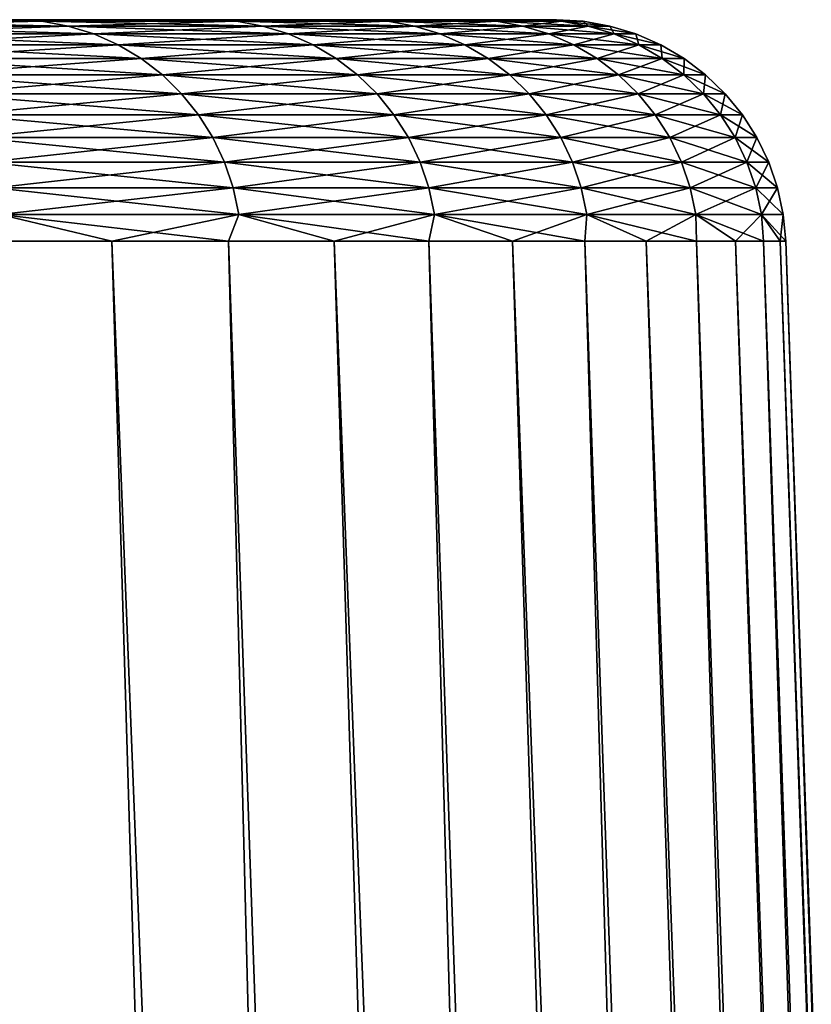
# Model space of a CAD drawing. Header units: millimetres. Extents: x -46 to 46, y -9 to 3208.
# Tile 363 of 401: x 42.79 to 43.82, y 44.71 to 46. Entities that reach past the tile are written whole.
import ezdxf

# ---------------------------------------------------------------- set-up
doc = ezdxf.new("R2010")
doc.units = ezdxf.units.MM
doc.header["$LTSCALE"] = 65.185185
for name, color, linetype in [('29', 7, 'CONTINUOUS'), ('30', 7, 'CONTINUOUS'), ('31', 7, 'CONTINUOUS'), ('34', 7, 'CONTINUOUS'), ('35', 7, 'CONTINUOUS')]:
    doc.layers.add(name, color=color, linetype=linetype)

msp = doc.modelspace()

# ---------------------------------------------------------------- linework, layer by layer
at = {"layer": '29', "color": 7, "linetype": 'CONTINUOUS'}
for points in [[(42.7647, 46, 7.8987), (43.0247, 46, 6.3315), (40.9652, 46, 7.6573), (42.7647, 46, 7.8987)], [(40.9652, 46, 7.6573), (43.0247, 46, 6.3315), (41.2202, 46, 6.1384), (40.9652, 46, 7.6573)], [(43.0247, 46, -6.3315), (42.7647, 46, -7.8987), (40.9652, 46, -7.6573), (43.0247, 46, -6.3315)], [(41.2202, 46, -6.1384), (43.0247, 46, -6.3315), (40.9652, 46, -7.6573), (41.2202, 46, -6.1384)], [(43.0247, 46, 6.3315), (43.2272, 46, 4.7559), (41.2202, 46, 6.1384), (43.0247, 46, 6.3315)], [(41.2202, 46, 6.1384), (43.2272, 46, 4.7559), (41.4189, 46, 4.611), (41.2202, 46, 6.1384)], [(43.2272, 46, -4.7559), (43.0247, 46, -6.3315), (41.2202, 46, -6.1384), (43.2272, 46, -4.7559)], [(41.4189, 46, -4.611), (43.2272, 46, -4.7559), (41.2202, 46, -6.1384), (41.4189, 46, -4.611)], [(43.2272, 46, 4.7559), (43.3721, 46, 3.174), (41.4189, 46, 4.611), (43.2272, 46, 4.7559)], [(41.4189, 46, 4.611), (43.3721, 46, 3.174), (41.561, 46, 3.0774), (41.4189, 46, 4.611)], [(43.3721, 46, -3.174), (43.2272, 46, -4.7559), (41.4189, 46, -4.611), (43.3721, 46, -3.174)], [(41.561, 46, -3.0774), (43.3721, 46, -3.174), (41.4189, 46, -4.611), (41.561, 46, -3.0774)], [(43.3721, 46, 3.174), (43.4591, 46, 1.5878), (41.561, 46, 3.0774), (43.3721, 46, 3.174)], [(41.561, 46, 3.0774), (43.4591, 46, 1.5878), (41.6463, 46, 1.5395), (41.561, 46, 3.0774)], [(43.4591, 46, -1.5878), (43.3721, 46, -3.174), (41.561, 46, -3.0774), (43.4591, 46, -1.5878)], [(41.6463, 46, -1.5395), (43.4591, 46, -1.5878), (41.561, 46, -3.0774), (41.6463, 46, -1.5395)], [(43.4591, 46, 1.5878), (43.4881, 46), (41.6463, 46, 1.5395), (43.4591, 46, 1.5878)], [(41.6463, 46, 1.5395), (43.4881, 46), (41.6748, 46), (41.6463, 46, 1.5395)], [(41.6748, 46), (43.4591, 46, -1.5878), (41.6463, 46, -1.5395), (41.6748, 46)], [(43.4881, 46), (43.4591, 46, -1.5878), (41.6748, 46), (43.4881, 46)]]:
    msp.add_3dface(points, dxfattribs=at)
at = {"layer": '30', "color": 7, "linetype": 'CONTINUOUS'}
for points in [[(41.9313, 45.7105, -12.6152), (42.1547, 45.7105, -11.8473), (43.1249, 11.3105, -12.8165), (41.9313, 45.7105, -12.6152)], [(42.6341, 11.3105, -14.3651), (41.9313, 45.7105, -12.6152), (43.1249, 11.3105, -12.8165), (42.6341, 11.3105, -14.3651)], [(42.1547, 45.7105, -11.8473), (42.3641, 45.7105, -11.0754), (43.1249, 11.3105, -12.8165), (42.1547, 45.7105, -11.8473)], [(42.3641, 45.7105, -11.0754), (42.5593, 45.7105, -10.2998), (43.5595, 11.3105, -11.2513), (42.3641, 45.7105, -11.0754)], [(43.1249, 11.3105, -12.8165), (42.3641, 45.7105, -11.0754), (43.5595, 11.3105, -11.2513), (43.1249, 11.3105, -12.8165)], [(42.5593, 45.7105, -10.2998), (42.7403, 45.7105, -9.5208), (43.5595, 11.3105, -11.2513), (42.5593, 45.7105, -10.2998)], [(42.7403, 45.7105, -9.5208), (42.9071, 45.7105, -8.7386), (43.9373, 11.3105, -9.6713), (42.7403, 45.7105, -9.5208)], [(43.5595, 11.3105, -11.2513), (42.7403, 45.7105, -9.5208), (43.9373, 11.3105, -9.6713), (43.5595, 11.3105, -11.2513)], [(42.9071, 45.7105, -8.7386), (43.0595, 45.7105, -7.9535), (43.9373, 11.3105, -9.6713), (42.9071, 45.7105, -8.7386)], [(43.0595, 45.7105, -7.9535), (43.1976, 45.7105, -7.1657), (44.2579, 11.3105, -8.0788), (43.0595, 45.7105, -7.9535)], [(43.9373, 11.3105, -9.6713), (43.0595, 45.7105, -7.9535), (44.2579, 11.3105, -8.0788), (43.9373, 11.3105, -9.6713)], [(43.1976, 45.7105, -7.1657), (43.3213, 45.7105, -6.3756), (44.2579, 11.3105, -8.0788), (43.1976, 45.7105, -7.1657)], [(43.3213, 45.7105, -6.3756), (43.4305, 45.7105, -5.5833), (44.5207, 11.3105, -6.4757), (43.3213, 45.7105, -6.3756)], [(44.2579, 11.3105, -8.0788), (43.3213, 45.7105, -6.3756), (44.5207, 11.3105, -6.4757), (44.2579, 11.3105, -8.0788)], [(43.4305, 45.7105, -5.5833), (43.5252, 45.7105, -4.7891), (44.5207, 11.3105, -6.4757), (43.4305, 45.7105, -5.5833)], [(43.5252, 45.7105, -4.7891), (43.6054, 45.7105, -3.9934), (44.7254, 11.3105, -4.8642), (43.5252, 45.7105, -4.7891)], [(44.5207, 11.3105, -6.4757), (43.5252, 45.7105, -4.7891), (44.7254, 11.3105, -4.8642), (44.5207, 11.3105, -6.4757)], [(43.6054, 45.7105, -3.9934), (43.6711, 45.7105, -3.1963), (44.7254, 11.3105, -4.8642), (43.6054, 45.7105, -3.9934)], [(43.6711, 45.7105, -3.1963), (43.7222, 45.7105, -2.3982), (44.8719, 11.3105, -3.2463), (43.6711, 45.7105, -3.1963)], [(44.7254, 11.3105, -4.8642), (43.6711, 45.7105, -3.1963), (44.8719, 11.3105, -3.2463), (44.7254, 11.3105, -4.8642)], [(43.7222, 45.7105, -2.3982), (43.7587, 45.7105, -1.5992), (44.8719, 11.3105, -3.2463), (43.7222, 45.7105, -2.3982)], [(43.7587, 45.7105, -1.5992), (43.7806, 45.7105, -0.7997), (44.9598, 11.3105, -1.6242), (43.7587, 45.7105, -1.5992)], [(44.8719, 11.3105, -3.2463), (43.7587, 45.7105, -1.5992), (44.9598, 11.3105, -1.6242), (44.8719, 11.3105, -3.2463)], [(43.7806, 45.7105, -0.7997), (43.7879, 45.7105), (44.9598, 11.3105, -1.6242), (43.7806, 45.7105, -0.7997)], [(44.9598, 11.3105, -1.6242), (43.7879, 45.7105), (44.9892, 11.3105), (44.9598, 11.3105, -1.6242)]]:
    msp.add_3dface(points, dxfattribs=at)
at = {"layer": '31', "color": 7, "linetype": 'CONTINUOUS'}
for points in [[(41.9313, 45.7105, 12.6152), (41.6939, 45.7105, 13.379), (43.1249, 11.3105, 12.8165), (41.9313, 45.7105, 12.6152)], [(43.1249, 11.3105, 12.8165), (41.6939, 45.7105, 13.379), (42.6341, 11.3105, 14.3651), (43.1249, 11.3105, 12.8165)], [(42.1547, 45.7105, 11.8473), (41.9313, 45.7105, 12.6152), (43.1249, 11.3105, 12.8165), (42.1547, 45.7105, 11.8473)], [(42.3641, 45.7105, 11.0754), (42.1547, 45.7105, 11.8473), (43.5595, 11.3105, 11.2513), (42.3641, 45.7105, 11.0754)], [(43.5595, 11.3105, 11.2513), (42.1547, 45.7105, 11.8473), (43.1249, 11.3105, 12.8165), (43.5595, 11.3105, 11.2513)], [(42.5593, 45.7105, 10.2998), (42.3641, 45.7105, 11.0754), (43.5595, 11.3105, 11.2513), (42.5593, 45.7105, 10.2998)], [(42.7403, 45.7105, 9.5208), (42.5593, 45.7105, 10.2998), (43.9373, 11.3105, 9.6713), (42.7403, 45.7105, 9.5208)], [(43.9373, 11.3105, 9.6713), (42.5593, 45.7105, 10.2998), (43.5595, 11.3105, 11.2513), (43.9373, 11.3105, 9.6713)], [(42.9071, 45.7105, 8.7386), (42.7403, 45.7105, 9.5208), (43.9373, 11.3105, 9.6713), (42.9071, 45.7105, 8.7386)], [(43.0595, 45.7105, 7.9535), (42.9071, 45.7105, 8.7386), (44.2579, 11.3105, 8.0788), (43.0595, 45.7105, 7.9535)], [(44.2579, 11.3105, 8.0788), (42.9071, 45.7105, 8.7386), (43.9373, 11.3105, 9.6713), (44.2579, 11.3105, 8.0788)], [(43.1976, 45.7105, 7.1657), (43.0595, 45.7105, 7.9535), (44.2579, 11.3105, 8.0788), (43.1976, 45.7105, 7.1657)], [(43.3213, 45.7105, 6.3756), (43.1976, 45.7105, 7.1657), (44.5207, 11.3105, 6.4757), (43.3213, 45.7105, 6.3756)], [(44.5207, 11.3105, 6.4757), (43.1976, 45.7105, 7.1657), (44.2579, 11.3105, 8.0788), (44.5207, 11.3105, 6.4757)], [(43.4305, 45.7105, 5.5833), (43.3213, 45.7105, 6.3756), (44.5207, 11.3105, 6.4757), (43.4305, 45.7105, 5.5833)], [(43.5252, 45.7105, 4.7891), (43.4305, 45.7105, 5.5833), (44.7254, 11.3105, 4.8642), (43.5252, 45.7105, 4.7891)], [(44.7254, 11.3105, 4.8642), (43.4305, 45.7105, 5.5833), (44.5207, 11.3105, 6.4757), (44.7254, 11.3105, 4.8642)], [(43.6054, 45.7105, 3.9934), (43.5252, 45.7105, 4.7891), (44.7254, 11.3105, 4.8642), (43.6054, 45.7105, 3.9934)], [(43.6711, 45.7105, 3.1963), (43.6054, 45.7105, 3.9934), (44.8719, 11.3105, 3.2463), (43.6711, 45.7105, 3.1963)], [(44.8719, 11.3105, 3.2463), (43.6054, 45.7105, 3.9934), (44.7254, 11.3105, 4.8642), (44.8719, 11.3105, 3.2463)], [(43.7222, 45.7105, 2.3982), (43.6711, 45.7105, 3.1963), (44.8719, 11.3105, 3.2463), (43.7222, 45.7105, 2.3982)], [(43.7587, 45.7105, 1.5992), (43.7222, 45.7105, 2.3982), (44.9598, 11.3105, 1.6242), (43.7587, 45.7105, 1.5992)], [(44.9598, 11.3105, 1.6242), (43.7222, 45.7105, 2.3982), (44.8719, 11.3105, 3.2463), (44.9598, 11.3105, 1.6242)], [(43.7806, 45.7105, 0.7997), (43.7587, 45.7105, 1.5992), (44.9598, 11.3105, 1.6242), (43.7806, 45.7105, 0.7997)], [(44.9892, 11.3105), (43.7879, 45.7105), (43.7806, 45.7105, 0.7997), (44.9892, 11.3105)], [(44.9892, 11.3105), (43.7806, 45.7105, 0.7997), (44.9598, 11.3105, 1.6242), (44.9892, 11.3105)]]:
    msp.add_3dface(points, dxfattribs=at)
at = {"layer": '34', "color": 7, "linetype": 'CONTINUOUS'}
for points in [[(42.8156, 45.998, 7.8155), (42.7647, 46, 7.8987), (42.5055, 45.998, 9.3562), (42.8156, 45.998, 7.8155)], [(42.8156, 45.998, 7.8155), (42.5055, 45.998, 9.3562), (42.8499, 45.9917, 7.8218), (42.8156, 45.998, 7.8155)], [(42.8499, 45.9917, 7.8218), (42.5055, 45.998, 9.3562), (42.5396, 45.9917, 9.3637), (42.8499, 45.9917, 7.8218)], [(43.0247, 46, 6.3315), (42.7647, 46, 7.8987), (42.8156, 45.998, 7.8155), (43.0247, 46, 6.3315)], [(43.0698, 45.998, 6.2647), (43.0247, 46, 6.3315), (42.8156, 45.998, 7.8155), (43.0698, 45.998, 6.2647)], [(43.0698, 45.998, 6.2647), (42.8156, 45.998, 7.8155), (43.1044, 45.9917, 6.2697), (43.0698, 45.998, 6.2647)], [(43.1044, 45.9917, 6.2697), (42.8156, 45.998, 7.8155), (42.8499, 45.9917, 7.8218), (43.1044, 45.9917, 6.2697)], [(43.2272, 46, 4.7559), (43.0247, 46, 6.3315), (43.0698, 45.998, 6.2647), (43.2272, 46, 4.7559)], [(43.2679, 45.998, 4.7057), (43.2272, 46, 4.7559), (43.0698, 45.998, 6.2647), (43.2679, 45.998, 4.7057)], [(43.2679, 45.998, 4.7057), (43.0698, 45.998, 6.2647), (43.3026, 45.9917, 4.7094), (43.2679, 45.998, 4.7057)], [(43.3026, 45.9917, 4.7094), (43.0698, 45.998, 6.2647), (43.1044, 45.9917, 6.2697), (43.3026, 45.9917, 4.7094)], [(43.3721, 46, 3.174), (43.2272, 46, 4.7559), (43.2679, 45.998, 4.7057), (43.3721, 46, 3.174)], [(43.4096, 45.998, 3.1405), (43.3721, 46, 3.174), (43.2679, 45.998, 4.7057), (43.4096, 45.998, 3.1405)], [(43.4096, 45.998, 3.1405), (43.2679, 45.998, 4.7057), (43.4444, 45.9917, 3.143), (43.4096, 45.998, 3.1405)], [(43.4444, 45.9917, 3.143), (43.2679, 45.998, 4.7057), (43.3026, 45.9917, 4.7094), (43.4444, 45.9917, 3.143)], [(43.4591, 46, 1.5878), (43.3721, 46, 3.174), (43.4096, 45.998, 3.1405), (43.4591, 46, 1.5878)], [(43.4947, 45.998, 1.5713), (43.4591, 46, 1.5878), (43.4096, 45.998, 3.1405), (43.4947, 45.998, 1.5713)], [(43.4947, 45.998, 1.5713), (43.4096, 45.998, 3.1405), (43.5296, 45.9917, 1.5725), (43.4947, 45.998, 1.5713)], [(43.5296, 45.9917, 1.5725), (43.4096, 45.998, 3.1405), (43.4444, 45.9917, 3.143), (43.5296, 45.9917, 1.5725)], [(43.4881, 46), (43.4591, 46, 1.5878), (43.523, 45.998), (43.4881, 46)], [(43.523, 45.998), (43.4591, 46, 1.5878), (43.4947, 45.998, 1.5713), (43.523, 45.998)], [(43.523, 45.998), (43.4947, 45.998, 1.5713), (43.558, 45.9917), (43.523, 45.998)], [(43.558, 45.9917), (43.4947, 45.998, 1.5713), (43.5296, 45.9917, 1.5725), (43.558, 45.9917)], [(42.8499, 45.9917, 7.8218), (42.5396, 45.9917, 9.3637), (42.8833, 45.9815, 7.8279), (42.8499, 45.9917, 7.8218)], [(42.8833, 45.9815, 7.8279), (42.5396, 45.9917, 9.3637), (42.5727, 45.9815, 9.371), (42.8833, 45.9815, 7.8279)], [(42.8833, 45.9815, 7.8279), (42.5727, 45.9815, 9.371), (42.9152, 45.9672, 7.8337), (42.8833, 45.9815, 7.8279)], [(42.9152, 45.9672, 7.8337), (42.5727, 45.9815, 9.371), (42.6045, 45.9672, 9.3779), (42.9152, 45.9672, 7.8337)], [(43.1044, 45.9917, 6.2697), (42.8499, 45.9917, 7.8218), (43.1379, 45.9815, 6.2746), (43.1044, 45.9917, 6.2697)], [(43.1379, 45.9815, 6.2746), (42.8499, 45.9917, 7.8218), (42.8833, 45.9815, 7.8279), (43.1379, 45.9815, 6.2746)], [(43.1379, 45.9815, 6.2746), (42.8833, 45.9815, 7.8279), (43.1701, 45.9672, 6.2793), (43.1379, 45.9815, 6.2746)], [(43.1701, 45.9672, 6.2793), (42.8833, 45.9815, 7.8279), (42.9152, 45.9672, 7.8337), (43.1701, 45.9672, 6.2793)], [(43.3026, 45.9917, 4.7094), (43.1044, 45.9917, 6.2697), (43.3363, 45.9815, 4.7131), (43.3026, 45.9917, 4.7094)], [(43.3363, 45.9815, 4.7131), (43.1044, 45.9917, 6.2697), (43.1379, 45.9815, 6.2746), (43.3363, 45.9815, 4.7131)], [(43.3363, 45.9815, 4.7131), (43.1379, 45.9815, 6.2746), (43.3686, 45.9672, 4.7166), (43.3363, 45.9815, 4.7131)], [(43.3686, 45.9672, 4.7166), (43.1379, 45.9815, 6.2746), (43.1701, 45.9672, 6.2793), (43.3686, 45.9672, 4.7166)], [(43.4444, 45.9917, 3.143), (43.3026, 45.9917, 4.7094), (43.4783, 45.9815, 3.1455), (43.4444, 45.9917, 3.143)], [(43.4783, 45.9815, 3.1455), (43.3026, 45.9917, 4.7094), (43.3363, 45.9815, 4.7131), (43.4783, 45.9815, 3.1455)], [(43.4783, 45.9815, 3.1455), (43.3363, 45.9815, 4.7131), (43.5107, 45.9672, 3.1478), (43.4783, 45.9815, 3.1455)], [(43.5107, 45.9672, 3.1478), (43.3363, 45.9815, 4.7131), (43.3686, 45.9672, 4.7166), (43.5107, 45.9672, 3.1478)], [(43.5296, 45.9917, 1.5725), (43.4444, 45.9917, 3.143), (43.5635, 45.9815, 1.5738), (43.5296, 45.9917, 1.5725)], [(43.5635, 45.9815, 1.5738), (43.4444, 45.9917, 3.143), (43.4783, 45.9815, 3.1455), (43.5635, 45.9815, 1.5738)], [(43.5635, 45.9815, 1.5738), (43.4783, 45.9815, 3.1455), (43.5959, 45.9672, 1.5749), (43.5635, 45.9815, 1.5738)], [(43.5959, 45.9672, 1.5749), (43.4783, 45.9815, 3.1455), (43.5107, 45.9672, 3.1478), (43.5959, 45.9672, 1.5749)], [(43.558, 45.9917), (43.5296, 45.9917, 1.5725), (43.5919, 45.9815), (43.558, 45.9917)], [(43.5919, 45.9815), (43.5296, 45.9917, 1.5725), (43.5635, 45.9815, 1.5738), (43.5919, 45.9815)], [(43.5919, 45.9815), (43.5635, 45.9815, 1.5738), (43.6244, 45.9672), (43.5919, 45.9815)], [(43.6244, 45.9672), (43.5635, 45.9815, 1.5738), (43.5959, 45.9672, 1.5749), (43.6244, 45.9672)], [(42.9152, 45.9672, 7.8337), (42.6045, 45.9672, 9.3779), (42.9453, 45.9493, 7.8392), (42.9152, 45.9672, 7.8337)], [(42.9453, 45.9493, 7.8392), (42.6045, 45.9672, 9.3779), (42.6343, 45.9493, 9.3845), (42.9453, 45.9493, 7.8392)], [(43.1701, 45.9672, 6.2793), (42.9152, 45.9672, 7.8337), (43.2003, 45.9493, 6.2837), (43.1701, 45.9672, 6.2793)], [(43.2003, 45.9493, 6.2837), (42.9152, 45.9672, 7.8337), (42.9453, 45.9493, 7.8392), (43.2003, 45.9493, 6.2837)], [(43.3686, 45.9672, 4.7166), (43.1701, 45.9672, 6.2793), (43.399, 45.9493, 4.7199), (43.3686, 45.9672, 4.7166)], [(43.399, 45.9493, 4.7199), (43.1701, 45.9672, 6.2793), (43.2003, 45.9493, 6.2837), (43.399, 45.9493, 4.7199)], [(43.5107, 45.9672, 3.1478), (43.3686, 45.9672, 4.7166), (43.5412, 45.9493, 3.15), (43.5107, 45.9672, 3.1478)], [(43.5412, 45.9493, 3.15), (43.3686, 45.9672, 4.7166), (43.399, 45.9493, 4.7199), (43.5412, 45.9493, 3.15)], [(43.5959, 45.9672, 1.5749), (43.5107, 45.9672, 3.1478), (43.6265, 45.9493, 1.576), (43.5959, 45.9672, 1.5749)], [(43.6265, 45.9493, 1.576), (43.5107, 45.9672, 3.1478), (43.5412, 45.9493, 3.15), (43.6265, 45.9493, 1.576)], [(43.6244, 45.9672), (43.5959, 45.9672, 1.5749), (43.6549, 45.9493), (43.6244, 45.9672)], [(43.6549, 45.9493), (43.5959, 45.9672, 1.5749), (43.6265, 45.9493, 1.576), (43.6549, 45.9493)], [(42.9453, 45.9493, 7.8392), (42.6343, 45.9493, 9.3845), (42.9731, 45.9279, 7.8443), (42.9453, 45.9493, 7.8392)], [(42.9731, 45.9279, 7.8443), (42.6343, 45.9493, 9.3845), (42.6619, 45.9279, 9.3906), (42.9731, 45.9279, 7.8443)], [(43.2003, 45.9493, 6.2837), (42.9453, 45.9493, 7.8392), (43.2283, 45.9279, 6.2877), (43.2003, 45.9493, 6.2837)], [(43.2283, 45.9279, 6.2877), (42.9453, 45.9493, 7.8392), (42.9731, 45.9279, 7.8443), (43.2283, 45.9279, 6.2877)], [(43.399, 45.9493, 4.7199), (43.2003, 45.9493, 6.2837), (43.4271, 45.9279, 4.723), (43.399, 45.9493, 4.7199)], [(43.4271, 45.9279, 4.723), (43.2003, 45.9493, 6.2837), (43.2283, 45.9279, 6.2877), (43.4271, 45.9279, 4.723)], [(43.5412, 45.9493, 3.15), (43.399, 45.9493, 4.7199), (43.5693, 45.9279, 3.1521), (43.5412, 45.9493, 3.15)], [(43.5693, 45.9279, 3.1521), (43.399, 45.9493, 4.7199), (43.4271, 45.9279, 4.723), (43.5693, 45.9279, 3.1521)], [(43.6265, 45.9493, 1.576), (43.5412, 45.9493, 3.15), (43.6547, 45.9279, 1.5771), (43.6265, 45.9493, 1.576)], [(43.6547, 45.9279, 1.5771), (43.5412, 45.9493, 3.15), (43.5693, 45.9279, 3.1521), (43.6547, 45.9279, 1.5771)], [(43.6549, 45.9493), (43.6265, 45.9493, 1.576), (43.6832, 45.9279), (43.6549, 45.9493)], [(43.6832, 45.9279), (43.6265, 45.9493, 1.576), (43.6547, 45.9279, 1.5771), (43.6832, 45.9279)], [(42.9731, 45.9279, 7.8443), (42.6619, 45.9279, 9.3906), (42.9982, 45.9033, 7.8489), (42.9731, 45.9279, 7.8443)], [(42.9982, 45.9033, 7.8489), (42.6619, 45.9279, 9.3906), (42.6868, 45.9033, 9.3961), (42.9982, 45.9033, 7.8489)], [(43.2283, 45.9279, 6.2877), (42.9731, 45.9279, 7.8443), (43.2536, 45.9033, 6.2914), (43.2283, 45.9279, 6.2877)], [(43.2536, 45.9033, 6.2914), (42.9731, 45.9279, 7.8443), (42.9982, 45.9033, 7.8489), (43.2536, 45.9033, 6.2914)], [(43.4271, 45.9279, 4.723), (43.2283, 45.9279, 6.2877), (43.4525, 45.9033, 4.7257), (43.4271, 45.9279, 4.723)], [(43.4525, 45.9033, 4.7257), (43.2283, 45.9279, 6.2877), (43.2536, 45.9033, 6.2914), (43.4525, 45.9033, 4.7257)], [(43.5693, 45.9279, 3.1521), (43.4271, 45.9279, 4.723), (43.5948, 45.9033, 3.1539), (43.5693, 45.9279, 3.1521)], [(43.5948, 45.9033, 3.1539), (43.4271, 45.9279, 4.723), (43.4525, 45.9033, 4.7257), (43.5948, 45.9033, 3.1539)], [(43.6547, 45.9279, 1.5771), (43.5693, 45.9279, 3.1521), (43.6802, 45.9033, 1.578), (43.6547, 45.9279, 1.5771)], [(43.6802, 45.9033, 1.578), (43.5693, 45.9279, 3.1521), (43.5948, 45.9033, 3.1539), (43.6802, 45.9033, 1.578)], [(43.6832, 45.9279), (43.6547, 45.9279, 1.5771), (43.7087, 45.9033), (43.6832, 45.9279)], [(43.7087, 45.9033), (43.6547, 45.9279, 1.5771), (43.6802, 45.9033, 1.578), (43.7087, 45.9033)], [(42.9982, 45.9033, 7.8489), (42.6868, 45.9033, 9.3961), (43.0203, 45.8758, 7.8529), (42.9982, 45.9033, 7.8489)], [(43.0203, 45.8758, 7.8529), (42.6868, 45.9033, 9.3961), (42.7088, 45.8758, 9.4009), (43.0203, 45.8758, 7.8529)], [(43.2536, 45.9033, 6.2914), (42.9982, 45.9033, 7.8489), (43.2758, 45.8758, 6.2946), (43.2536, 45.9033, 6.2914)], [(43.2758, 45.8758, 6.2946), (42.9982, 45.9033, 7.8489), (43.0203, 45.8758, 7.8529), (43.2758, 45.8758, 6.2946)], [(43.4525, 45.9033, 4.7257), (43.2536, 45.9033, 6.2914), (43.4748, 45.8758, 4.7282), (43.4525, 45.9033, 4.7257)], [(43.4748, 45.8758, 4.7282), (43.2536, 45.9033, 6.2914), (43.2758, 45.8758, 6.2946), (43.4748, 45.8758, 4.7282)], [(43.5948, 45.9033, 3.1539), (43.4525, 45.9033, 4.7257), (43.6172, 45.8758, 3.1555), (43.5948, 45.9033, 3.1539)], [(43.6172, 45.8758, 3.1555), (43.4525, 45.9033, 4.7257), (43.4748, 45.8758, 4.7282), (43.6172, 45.8758, 3.1555)], [(43.6802, 45.9033, 1.578), (43.5948, 45.9033, 3.1539), (43.7027, 45.8758, 1.5788), (43.6802, 45.9033, 1.578)], [(43.7027, 45.8758, 1.5788), (43.5948, 45.9033, 3.1539), (43.6172, 45.8758, 3.1555), (43.7027, 45.8758, 1.5788)], [(43.7087, 45.9033), (43.6802, 45.9033, 1.578), (43.7312, 45.8758), (43.7087, 45.9033)], [(43.7312, 45.8758), (43.6802, 45.9033, 1.578), (43.7027, 45.8758, 1.5788), (43.7312, 45.8758)], [(43.0203, 45.8758, 7.8529), (42.7088, 45.8758, 9.4009), (43.039, 45.8459, 7.8563), (43.0203, 45.8758, 7.8529)], [(43.039, 45.8459, 7.8563), (42.7088, 45.8758, 9.4009), (42.7273, 45.8459, 9.405), (43.039, 45.8459, 7.8563)], [(43.2758, 45.8758, 6.2946), (43.0203, 45.8758, 7.8529), (43.2946, 45.8459, 6.2974), (43.2758, 45.8758, 6.2946)], [(43.2946, 45.8459, 6.2974), (43.0203, 45.8758, 7.8529), (43.039, 45.8459, 7.8563), (43.2946, 45.8459, 6.2974)], [(43.4748, 45.8758, 4.7282), (43.2758, 45.8758, 6.2946), (43.4937, 45.8459, 4.7302), (43.4748, 45.8758, 4.7282)], [(43.4937, 45.8459, 4.7302), (43.2758, 45.8758, 6.2946), (43.2946, 45.8459, 6.2974), (43.4937, 45.8459, 4.7302)], [(43.6172, 45.8758, 3.1555), (43.4748, 45.8758, 4.7282), (43.6362, 45.8459, 3.1569), (43.6172, 45.8758, 3.1555)], [(43.6362, 45.8459, 3.1569), (43.4748, 45.8758, 4.7282), (43.4937, 45.8459, 4.7302), (43.6362, 45.8459, 3.1569)], [(43.7027, 45.8758, 1.5788), (43.6172, 45.8758, 3.1555), (43.7217, 45.8459, 1.5795), (43.7027, 45.8758, 1.5788)], [(43.7217, 45.8459, 1.5795), (43.6172, 45.8758, 3.1555), (43.6362, 45.8459, 3.1569), (43.7217, 45.8459, 1.5795)], [(43.7312, 45.8758), (43.7027, 45.8758, 1.5788), (43.7502, 45.8459), (43.7312, 45.8758)], [(43.7502, 45.8459), (43.7027, 45.8758, 1.5788), (43.7217, 45.8459, 1.5795), (43.7502, 45.8459)], [(43.039, 45.8459, 7.8563), (42.7273, 45.8459, 9.405), (43.0542, 45.8139, 7.8591), (43.039, 45.8459, 7.8563)], [(43.0542, 45.8139, 7.8591), (42.7273, 45.8459, 9.405), (42.7424, 45.8139, 9.4083), (43.0542, 45.8139, 7.8591)], [(43.2946, 45.8459, 6.2974), (43.039, 45.8459, 7.8563), (43.3098, 45.8139, 6.2996), (43.2946, 45.8459, 6.2974)], [(43.3098, 45.8139, 6.2996), (43.039, 45.8459, 7.8563), (43.0542, 45.8139, 7.8591), (43.3098, 45.8139, 6.2996)], [(43.4937, 45.8459, 4.7302), (43.2946, 45.8459, 6.2974), (43.509, 45.8139, 4.7319), (43.4937, 45.8459, 4.7302)], [(43.509, 45.8139, 4.7319), (43.2946, 45.8459, 6.2974), (43.3098, 45.8139, 6.2996), (43.509, 45.8139, 4.7319)], [(43.6362, 45.8459, 3.1569), (43.4937, 45.8459, 4.7302), (43.6515, 45.8139, 3.158), (43.6362, 45.8459, 3.1569)], [(43.6515, 45.8139, 3.158), (43.4937, 45.8459, 4.7302), (43.509, 45.8139, 4.7319), (43.6515, 45.8139, 3.158)], [(43.7217, 45.8459, 1.5795), (43.6362, 45.8459, 3.1569), (43.7371, 45.8139, 1.58), (43.7217, 45.8459, 1.5795)], [(43.7371, 45.8139, 1.58), (43.6362, 45.8459, 3.1569), (43.6515, 45.8139, 3.158), (43.7371, 45.8139, 1.58)], [(43.7502, 45.8459), (43.7217, 45.8459, 1.5795), (43.7656, 45.8139), (43.7502, 45.8459)], [(43.7656, 45.8139), (43.7217, 45.8459, 1.5795), (43.7371, 45.8139, 1.58), (43.7656, 45.8139)], [(43.0542, 45.8139, 7.8591), (42.7424, 45.8139, 9.4083), (43.0655, 45.7804, 7.8611), (43.0542, 45.8139, 7.8591)], [(43.0655, 45.7804, 7.8611), (42.7424, 45.8139, 9.4083), (42.7536, 45.7804, 9.4108), (43.0655, 45.7804, 7.8611)], [(43.3098, 45.8139, 6.2996), (43.0542, 45.8139, 7.8591), (43.3212, 45.7804, 6.3012), (43.3098, 45.8139, 6.2996)], [(43.3212, 45.7804, 6.3012), (43.0542, 45.8139, 7.8591), (43.0655, 45.7804, 7.8611), (43.3212, 45.7804, 6.3012)], [(43.509, 45.8139, 4.7319), (43.3098, 45.8139, 6.2996), (43.5205, 45.7804, 4.7331), (43.509, 45.8139, 4.7319)], [(43.5205, 45.7804, 4.7331), (43.3098, 45.8139, 6.2996), (43.3212, 45.7804, 6.3012), (43.5205, 45.7804, 4.7331)], [(43.6515, 45.8139, 3.158), (43.509, 45.8139, 4.7319), (43.663, 45.7804, 3.1589), (43.6515, 45.8139, 3.158)], [(43.663, 45.7804, 3.1589), (43.509, 45.8139, 4.7319), (43.5205, 45.7804, 4.7331), (43.663, 45.7804, 3.1589)], [(43.7371, 45.8139, 1.58), (43.6515, 45.8139, 3.158), (43.7486, 45.7804, 1.5805), (43.7371, 45.8139, 1.58)], [(43.7486, 45.7804, 1.5805), (43.6515, 45.8139, 3.158), (43.663, 45.7804, 3.1589), (43.7486, 45.7804, 1.5805)], [(43.7656, 45.8139), (43.7371, 45.8139, 1.58), (43.7771, 45.7804), (43.7656, 45.8139)], [(43.7771, 45.7804), (43.7371, 45.8139, 1.58), (43.7486, 45.7804, 1.5805), (43.7771, 45.7804)], [(43.0655, 45.7804, 7.8611), (42.7536, 45.7804, 9.4108), (43.0728, 45.7457, 7.8625), (43.0655, 45.7804, 7.8611)], [(43.0728, 45.7457, 7.8625), (42.7536, 45.7804, 9.4108), (42.7609, 45.7457, 9.4124), (43.0728, 45.7457, 7.8625)], [(43.3212, 45.7804, 6.3012), (43.0655, 45.7804, 7.8611), (43.3286, 45.7457, 6.3023), (43.3212, 45.7804, 6.3012)], [(43.3286, 45.7457, 6.3023), (43.0655, 45.7804, 7.8611), (43.0728, 45.7457, 7.8625), (43.3286, 45.7457, 6.3023)], [(43.5205, 45.7804, 4.7331), (43.3212, 45.7804, 6.3012), (43.5279, 45.7457, 4.7339), (43.5205, 45.7804, 4.7331)], [(43.5279, 45.7457, 4.7339), (43.3212, 45.7804, 6.3012), (43.3286, 45.7457, 6.3023), (43.5279, 45.7457, 4.7339)], [(43.663, 45.7804, 3.1589), (43.5205, 45.7804, 4.7331), (43.6704, 45.7457, 3.1594), (43.663, 45.7804, 3.1589)], [(43.6704, 45.7457, 3.1594), (43.5205, 45.7804, 4.7331), (43.5279, 45.7457, 4.7339), (43.6704, 45.7457, 3.1594)], [(43.7486, 45.7804, 1.5805), (43.663, 45.7804, 3.1589), (43.756, 45.7457, 1.5807), (43.7486, 45.7804, 1.5805)], [(43.756, 45.7457, 1.5807), (43.663, 45.7804, 3.1589), (43.6704, 45.7457, 3.1594), (43.756, 45.7457, 1.5807)], [(43.7771, 45.7804), (43.7486, 45.7804, 1.5805), (43.7846, 45.7457), (43.7771, 45.7804)], [(43.7846, 45.7457), (43.7486, 45.7804, 1.5805), (43.756, 45.7457, 1.5807), (43.7846, 45.7457)], [(42.7403, 45.7105, 9.5208), (42.9071, 45.7105, 8.7386), (42.7609, 45.7457, 9.4124), (42.7403, 45.7105, 9.5208)], [(42.9071, 45.7105, 8.7386), (43.0595, 45.7105, 7.9535), (42.7609, 45.7457, 9.4124), (42.9071, 45.7105, 8.7386)], [(43.0595, 45.7105, 7.9535), (43.0728, 45.7457, 7.8625), (42.7609, 45.7457, 9.4124), (43.0595, 45.7105, 7.9535)], [(43.0595, 45.7105, 7.9535), (43.1976, 45.7105, 7.1657), (43.0728, 45.7457, 7.8625), (43.0595, 45.7105, 7.9535)], [(43.1976, 45.7105, 7.1657), (43.3213, 45.7105, 6.3756), (43.0728, 45.7457, 7.8625), (43.1976, 45.7105, 7.1657)], [(43.3213, 45.7105, 6.3756), (43.3286, 45.7457, 6.3023), (43.0728, 45.7457, 7.8625), (43.3213, 45.7105, 6.3756)], [(43.3213, 45.7105, 6.3756), (43.4305, 45.7105, 5.5833), (43.3286, 45.7457, 6.3023), (43.3213, 45.7105, 6.3756)], [(43.4305, 45.7105, 5.5833), (43.5252, 45.7105, 4.7891), (43.3286, 45.7457, 6.3023), (43.4305, 45.7105, 5.5833)], [(43.5252, 45.7105, 4.7891), (43.5279, 45.7457, 4.7339), (43.3286, 45.7457, 6.3023), (43.5252, 45.7105, 4.7891)], [(43.5252, 45.7105, 4.7891), (43.6054, 45.7105, 3.9934), (43.5279, 45.7457, 4.7339), (43.5252, 45.7105, 4.7891)], [(43.6054, 45.7105, 3.9934), (43.6711, 45.7105, 3.1963), (43.5279, 45.7457, 4.7339), (43.6054, 45.7105, 3.9934)], [(43.6711, 45.7105, 3.1963), (43.6704, 45.7457, 3.1594), (43.5279, 45.7457, 4.7339), (43.6711, 45.7105, 3.1963)], [(43.6711, 45.7105, 3.1963), (43.7222, 45.7105, 2.3982), (43.6704, 45.7457, 3.1594), (43.6711, 45.7105, 3.1963)], [(43.7222, 45.7105, 2.3982), (43.7587, 45.7105, 1.5992), (43.6704, 45.7457, 3.1594), (43.7222, 45.7105, 2.3982)], [(43.7587, 45.7105, 1.5992), (43.756, 45.7457, 1.5807), (43.6704, 45.7457, 3.1594), (43.7587, 45.7105, 1.5992)], [(43.7806, 45.7105, 0.7997), (43.7879, 45.7105), (43.756, 45.7457, 1.5807), (43.7806, 45.7105, 0.7997)], [(43.7879, 45.7105), (43.7846, 45.7457), (43.756, 45.7457, 1.5807), (43.7879, 45.7105)], [(43.7587, 45.7105, 1.5992), (43.7806, 45.7105, 0.7997), (43.756, 45.7457, 1.5807), (43.7587, 45.7105, 1.5992)]]:
    msp.add_3dface(points, dxfattribs=at)
at = {"layer": '35', "color": 7, "linetype": 'CONTINUOUS'}
for points in [[(42.5055, 45.998, -9.3562), (42.7647, 46, -7.8987), (42.8156, 45.998, -7.8155), (42.5055, 45.998, -9.3562)], [(42.5055, 45.998, -9.3562), (42.8156, 45.998, -7.8155), (42.5396, 45.9917, -9.3637), (42.5055, 45.998, -9.3562)], [(42.5396, 45.9917, -9.3637), (42.8156, 45.998, -7.8155), (42.8499, 45.9917, -7.8218), (42.5396, 45.9917, -9.3637)], [(42.7647, 46, -7.8987), (43.0247, 46, -6.3315), (42.8156, 45.998, -7.8155), (42.7647, 46, -7.8987)], [(42.8156, 45.998, -7.8155), (43.0247, 46, -6.3315), (43.0698, 45.998, -6.2647), (42.8156, 45.998, -7.8155)], [(42.8156, 45.998, -7.8155), (43.0698, 45.998, -6.2647), (42.8499, 45.9917, -7.8218), (42.8156, 45.998, -7.8155)], [(42.8499, 45.9917, -7.8218), (43.0698, 45.998, -6.2647), (43.1044, 45.9917, -6.2697), (42.8499, 45.9917, -7.8218)], [(43.0247, 46, -6.3315), (43.2272, 46, -4.7559), (43.0698, 45.998, -6.2647), (43.0247, 46, -6.3315)], [(43.0698, 45.998, -6.2647), (43.2272, 46, -4.7559), (43.2679, 45.998, -4.7057), (43.0698, 45.998, -6.2647)], [(43.0698, 45.998, -6.2647), (43.2679, 45.998, -4.7057), (43.1044, 45.9917, -6.2697), (43.0698, 45.998, -6.2647)], [(43.1044, 45.9917, -6.2697), (43.2679, 45.998, -4.7057), (43.3026, 45.9917, -4.7094), (43.1044, 45.9917, -6.2697)], [(43.2272, 46, -4.7559), (43.3721, 46, -3.174), (43.2679, 45.998, -4.7057), (43.2272, 46, -4.7559)], [(43.2679, 45.998, -4.7057), (43.3721, 46, -3.174), (43.4096, 45.998, -3.1405), (43.2679, 45.998, -4.7057)], [(43.2679, 45.998, -4.7057), (43.4096, 45.998, -3.1405), (43.3026, 45.9917, -4.7094), (43.2679, 45.998, -4.7057)], [(43.3026, 45.9917, -4.7094), (43.4096, 45.998, -3.1405), (43.4444, 45.9917, -3.143), (43.3026, 45.9917, -4.7094)], [(43.3721, 46, -3.174), (43.4591, 46, -1.5878), (43.4096, 45.998, -3.1405), (43.3721, 46, -3.174)], [(43.4096, 45.998, -3.1405), (43.4591, 46, -1.5878), (43.4947, 45.998, -1.5713), (43.4096, 45.998, -3.1405)], [(43.4096, 45.998, -3.1405), (43.4947, 45.998, -1.5713), (43.4444, 45.9917, -3.143), (43.4096, 45.998, -3.1405)], [(43.4444, 45.9917, -3.143), (43.4947, 45.998, -1.5713), (43.5296, 45.9917, -1.5725), (43.4444, 45.9917, -3.143)], [(43.4591, 46, -1.5878), (43.4881, 46), (43.4947, 45.998, -1.5713), (43.4591, 46, -1.5878)], [(43.4881, 46), (43.523, 45.998), (43.4947, 45.998, -1.5713), (43.4881, 46)], [(43.4947, 45.998, -1.5713), (43.523, 45.998), (43.5296, 45.9917, -1.5725), (43.4947, 45.998, -1.5713)], [(43.523, 45.998), (43.558, 45.9917), (43.5296, 45.9917, -1.5725), (43.523, 45.998)], [(42.5396, 45.9917, -9.3637), (42.8499, 45.9917, -7.8218), (42.5727, 45.9815, -9.371), (42.5396, 45.9917, -9.3637)], [(42.5727, 45.9815, -9.371), (42.8499, 45.9917, -7.8218), (42.8833, 45.9815, -7.8279), (42.5727, 45.9815, -9.371)], [(42.5727, 45.9815, -9.371), (42.8833, 45.9815, -7.8279), (42.6045, 45.9672, -9.3779), (42.5727, 45.9815, -9.371)], [(42.6045, 45.9672, -9.3779), (42.8833, 45.9815, -7.8279), (42.9152, 45.9672, -7.8337), (42.6045, 45.9672, -9.3779)], [(42.8499, 45.9917, -7.8218), (43.1044, 45.9917, -6.2697), (42.8833, 45.9815, -7.8279), (42.8499, 45.9917, -7.8218)], [(42.8833, 45.9815, -7.8279), (43.1044, 45.9917, -6.2697), (43.1379, 45.9815, -6.2746), (42.8833, 45.9815, -7.8279)], [(42.8833, 45.9815, -7.8279), (43.1379, 45.9815, -6.2746), (42.9152, 45.9672, -7.8337), (42.8833, 45.9815, -7.8279)], [(42.9152, 45.9672, -7.8337), (43.1379, 45.9815, -6.2746), (43.1701, 45.9672, -6.2793), (42.9152, 45.9672, -7.8337)], [(43.1044, 45.9917, -6.2697), (43.3026, 45.9917, -4.7094), (43.1379, 45.9815, -6.2746), (43.1044, 45.9917, -6.2697)], [(43.1379, 45.9815, -6.2746), (43.3026, 45.9917, -4.7094), (43.3363, 45.9815, -4.7131), (43.1379, 45.9815, -6.2746)], [(43.1379, 45.9815, -6.2746), (43.3363, 45.9815, -4.7131), (43.1701, 45.9672, -6.2793), (43.1379, 45.9815, -6.2746)], [(43.1701, 45.9672, -6.2793), (43.3363, 45.9815, -4.7131), (43.3686, 45.9672, -4.7166), (43.1701, 45.9672, -6.2793)], [(43.3026, 45.9917, -4.7094), (43.4444, 45.9917, -3.143), (43.3363, 45.9815, -4.7131), (43.3026, 45.9917, -4.7094)], [(43.3363, 45.9815, -4.7131), (43.4444, 45.9917, -3.143), (43.4783, 45.9815, -3.1455), (43.3363, 45.9815, -4.7131)], [(43.3363, 45.9815, -4.7131), (43.4783, 45.9815, -3.1455), (43.3686, 45.9672, -4.7166), (43.3363, 45.9815, -4.7131)], [(43.3686, 45.9672, -4.7166), (43.4783, 45.9815, -3.1455), (43.5107, 45.9672, -3.1478), (43.3686, 45.9672, -4.7166)], [(43.4444, 45.9917, -3.143), (43.5296, 45.9917, -1.5725), (43.4783, 45.9815, -3.1455), (43.4444, 45.9917, -3.143)], [(43.4783, 45.9815, -3.1455), (43.5296, 45.9917, -1.5725), (43.5635, 45.9815, -1.5738), (43.4783, 45.9815, -3.1455)], [(43.4783, 45.9815, -3.1455), (43.5635, 45.9815, -1.5738), (43.5107, 45.9672, -3.1478), (43.4783, 45.9815, -3.1455)], [(43.5107, 45.9672, -3.1478), (43.5635, 45.9815, -1.5738), (43.5959, 45.9672, -1.5749), (43.5107, 45.9672, -3.1478)], [(43.5296, 45.9917, -1.5725), (43.558, 45.9917), (43.5635, 45.9815, -1.5738), (43.5296, 45.9917, -1.5725)], [(43.558, 45.9917), (43.5919, 45.9815), (43.5635, 45.9815, -1.5738), (43.558, 45.9917)], [(43.5635, 45.9815, -1.5738), (43.5919, 45.9815), (43.5959, 45.9672, -1.5749), (43.5635, 45.9815, -1.5738)], [(43.5919, 45.9815), (43.6244, 45.9672), (43.5959, 45.9672, -1.5749), (43.5919, 45.9815)], [(42.6045, 45.9672, -9.3779), (42.9152, 45.9672, -7.8337), (42.6343, 45.9493, -9.3845), (42.6045, 45.9672, -9.3779)], [(42.6343, 45.9493, -9.3845), (42.9152, 45.9672, -7.8337), (42.9453, 45.9493, -7.8392), (42.6343, 45.9493, -9.3845)], [(42.9152, 45.9672, -7.8337), (43.1701, 45.9672, -6.2793), (42.9453, 45.9493, -7.8392), (42.9152, 45.9672, -7.8337)], [(42.9453, 45.9493, -7.8392), (43.1701, 45.9672, -6.2793), (43.2003, 45.9493, -6.2837), (42.9453, 45.9493, -7.8392)], [(43.1701, 45.9672, -6.2793), (43.3686, 45.9672, -4.7166), (43.2003, 45.9493, -6.2837), (43.1701, 45.9672, -6.2793)], [(43.2003, 45.9493, -6.2837), (43.3686, 45.9672, -4.7166), (43.399, 45.9493, -4.7199), (43.2003, 45.9493, -6.2837)], [(43.3686, 45.9672, -4.7166), (43.5107, 45.9672, -3.1478), (43.399, 45.9493, -4.7199), (43.3686, 45.9672, -4.7166)], [(43.399, 45.9493, -4.7199), (43.5107, 45.9672, -3.1478), (43.5412, 45.9493, -3.15), (43.399, 45.9493, -4.7199)], [(43.5107, 45.9672, -3.1478), (43.5959, 45.9672, -1.5749), (43.5412, 45.9493, -3.15), (43.5107, 45.9672, -3.1478)], [(43.5412, 45.9493, -3.15), (43.5959, 45.9672, -1.5749), (43.6265, 45.9493, -1.576), (43.5412, 45.9493, -3.15)], [(43.5959, 45.9672, -1.5749), (43.6244, 45.9672), (43.6265, 45.9493, -1.576), (43.5959, 45.9672, -1.5749)], [(43.6244, 45.9672), (43.6549, 45.9493), (43.6265, 45.9493, -1.576), (43.6244, 45.9672)], [(42.6343, 45.9493, -9.3845), (42.9453, 45.9493, -7.8392), (42.6619, 45.9279, -9.3906), (42.6343, 45.9493, -9.3845)], [(42.6619, 45.9279, -9.3906), (42.9453, 45.9493, -7.8392), (42.9731, 45.9279, -7.8443), (42.6619, 45.9279, -9.3906)], [(42.9453, 45.9493, -7.8392), (43.2003, 45.9493, -6.2837), (42.9731, 45.9279, -7.8443), (42.9453, 45.9493, -7.8392)], [(42.9731, 45.9279, -7.8443), (43.2003, 45.9493, -6.2837), (43.2283, 45.9279, -6.2877), (42.9731, 45.9279, -7.8443)], [(43.2003, 45.9493, -6.2837), (43.399, 45.9493, -4.7199), (43.2283, 45.9279, -6.2877), (43.2003, 45.9493, -6.2837)], [(43.2283, 45.9279, -6.2877), (43.399, 45.9493, -4.7199), (43.4271, 45.9279, -4.723), (43.2283, 45.9279, -6.2877)], [(43.399, 45.9493, -4.7199), (43.5412, 45.9493, -3.15), (43.4271, 45.9279, -4.723), (43.399, 45.9493, -4.7199)], [(43.4271, 45.9279, -4.723), (43.5412, 45.9493, -3.15), (43.5693, 45.9279, -3.1521), (43.4271, 45.9279, -4.723)], [(43.5412, 45.9493, -3.15), (43.6265, 45.9493, -1.576), (43.5693, 45.9279, -3.1521), (43.5412, 45.9493, -3.15)], [(43.5693, 45.9279, -3.1521), (43.6265, 45.9493, -1.576), (43.6547, 45.9279, -1.5771), (43.5693, 45.9279, -3.1521)], [(43.6265, 45.9493, -1.576), (43.6549, 45.9493), (43.6547, 45.9279, -1.5771), (43.6265, 45.9493, -1.576)], [(43.6549, 45.9493), (43.6832, 45.9279), (43.6547, 45.9279, -1.5771), (43.6549, 45.9493)], [(42.6619, 45.9279, -9.3906), (42.9731, 45.9279, -7.8443), (42.6868, 45.9033, -9.3961), (42.6619, 45.9279, -9.3906)], [(42.6868, 45.9033, -9.3961), (42.9731, 45.9279, -7.8443), (42.9982, 45.9033, -7.8489), (42.6868, 45.9033, -9.3961)], [(42.9731, 45.9279, -7.8443), (43.2283, 45.9279, -6.2877), (42.9982, 45.9033, -7.8489), (42.9731, 45.9279, -7.8443)], [(42.9982, 45.9033, -7.8489), (43.2283, 45.9279, -6.2877), (43.2536, 45.9033, -6.2914), (42.9982, 45.9033, -7.8489)], [(43.2283, 45.9279, -6.2877), (43.4271, 45.9279, -4.723), (43.2536, 45.9033, -6.2914), (43.2283, 45.9279, -6.2877)], [(43.2536, 45.9033, -6.2914), (43.4271, 45.9279, -4.723), (43.4525, 45.9033, -4.7257), (43.2536, 45.9033, -6.2914)], [(43.4271, 45.9279, -4.723), (43.5693, 45.9279, -3.1521), (43.4525, 45.9033, -4.7257), (43.4271, 45.9279, -4.723)], [(43.4525, 45.9033, -4.7257), (43.5693, 45.9279, -3.1521), (43.5948, 45.9033, -3.1539), (43.4525, 45.9033, -4.7257)], [(43.5693, 45.9279, -3.1521), (43.6547, 45.9279, -1.5771), (43.5948, 45.9033, -3.1539), (43.5693, 45.9279, -3.1521)], [(43.5948, 45.9033, -3.1539), (43.6547, 45.9279, -1.5771), (43.6802, 45.9033, -1.578), (43.5948, 45.9033, -3.1539)], [(43.6547, 45.9279, -1.5771), (43.6832, 45.9279), (43.6802, 45.9033, -1.578), (43.6547, 45.9279, -1.5771)], [(43.6832, 45.9279), (43.7087, 45.9033), (43.6802, 45.9033, -1.578), (43.6832, 45.9279)], [(42.6868, 45.9033, -9.3961), (42.9982, 45.9033, -7.8489), (42.7088, 45.8758, -9.4009), (42.6868, 45.9033, -9.3961)], [(42.7088, 45.8758, -9.4009), (42.9982, 45.9033, -7.8489), (43.0203, 45.8758, -7.8529), (42.7088, 45.8758, -9.4009)], [(42.9982, 45.9033, -7.8489), (43.2536, 45.9033, -6.2914), (43.0203, 45.8758, -7.8529), (42.9982, 45.9033, -7.8489)], [(43.0203, 45.8758, -7.8529), (43.2536, 45.9033, -6.2914), (43.2758, 45.8758, -6.2946), (43.0203, 45.8758, -7.8529)], [(43.2536, 45.9033, -6.2914), (43.4525, 45.9033, -4.7257), (43.2758, 45.8758, -6.2946), (43.2536, 45.9033, -6.2914)], [(43.2758, 45.8758, -6.2946), (43.4525, 45.9033, -4.7257), (43.4748, 45.8758, -4.7282), (43.2758, 45.8758, -6.2946)], [(43.4525, 45.9033, -4.7257), (43.5948, 45.9033, -3.1539), (43.4748, 45.8758, -4.7282), (43.4525, 45.9033, -4.7257)], [(43.4748, 45.8758, -4.7282), (43.5948, 45.9033, -3.1539), (43.6172, 45.8758, -3.1555), (43.4748, 45.8758, -4.7282)], [(43.5948, 45.9033, -3.1539), (43.6802, 45.9033, -1.578), (43.6172, 45.8758, -3.1555), (43.5948, 45.9033, -3.1539)], [(43.6172, 45.8758, -3.1555), (43.6802, 45.9033, -1.578), (43.7027, 45.8758, -1.5788), (43.6172, 45.8758, -3.1555)], [(43.6802, 45.9033, -1.578), (43.7087, 45.9033), (43.7027, 45.8758, -1.5788), (43.6802, 45.9033, -1.578)], [(43.7087, 45.9033), (43.7312, 45.8758), (43.7027, 45.8758, -1.5788), (43.7087, 45.9033)], [(42.7088, 45.8758, -9.4009), (43.0203, 45.8758, -7.8529), (42.7273, 45.8459, -9.405), (42.7088, 45.8758, -9.4009)], [(42.7273, 45.8459, -9.405), (43.0203, 45.8758, -7.8529), (43.039, 45.8459, -7.8563), (42.7273, 45.8459, -9.405)], [(43.0203, 45.8758, -7.8529), (43.2758, 45.8758, -6.2946), (43.039, 45.8459, -7.8563), (43.0203, 45.8758, -7.8529)], [(43.039, 45.8459, -7.8563), (43.2758, 45.8758, -6.2946), (43.2946, 45.8459, -6.2974), (43.039, 45.8459, -7.8563)], [(43.2758, 45.8758, -6.2946), (43.4748, 45.8758, -4.7282), (43.2946, 45.8459, -6.2974), (43.2758, 45.8758, -6.2946)], [(43.2946, 45.8459, -6.2974), (43.4748, 45.8758, -4.7282), (43.4937, 45.8459, -4.7302), (43.2946, 45.8459, -6.2974)], [(43.4748, 45.8758, -4.7282), (43.6172, 45.8758, -3.1555), (43.4937, 45.8459, -4.7302), (43.4748, 45.8758, -4.7282)], [(43.4937, 45.8459, -4.7302), (43.6172, 45.8758, -3.1555), (43.6362, 45.8459, -3.1569), (43.4937, 45.8459, -4.7302)], [(43.6172, 45.8758, -3.1555), (43.7027, 45.8758, -1.5788), (43.6362, 45.8459, -3.1569), (43.6172, 45.8758, -3.1555)], [(43.6362, 45.8459, -3.1569), (43.7027, 45.8758, -1.5788), (43.7217, 45.8459, -1.5795), (43.6362, 45.8459, -3.1569)], [(43.7027, 45.8758, -1.5788), (43.7312, 45.8758), (43.7217, 45.8459, -1.5795), (43.7027, 45.8758, -1.5788)], [(43.7312, 45.8758), (43.7502, 45.8459), (43.7217, 45.8459, -1.5795), (43.7312, 45.8758)], [(42.7273, 45.8459, -9.405), (43.039, 45.8459, -7.8563), (42.7424, 45.8139, -9.4083), (42.7273, 45.8459, -9.405)], [(42.7424, 45.8139, -9.4083), (43.039, 45.8459, -7.8563), (43.0542, 45.8139, -7.8591), (42.7424, 45.8139, -9.4083)], [(43.039, 45.8459, -7.8563), (43.2946, 45.8459, -6.2974), (43.0542, 45.8139, -7.8591), (43.039, 45.8459, -7.8563)], [(43.0542, 45.8139, -7.8591), (43.2946, 45.8459, -6.2974), (43.3098, 45.8139, -6.2996), (43.0542, 45.8139, -7.8591)], [(43.2946, 45.8459, -6.2974), (43.4937, 45.8459, -4.7302), (43.3098, 45.8139, -6.2996), (43.2946, 45.8459, -6.2974)], [(43.3098, 45.8139, -6.2996), (43.4937, 45.8459, -4.7302), (43.509, 45.8139, -4.7319), (43.3098, 45.8139, -6.2996)], [(43.4937, 45.8459, -4.7302), (43.6362, 45.8459, -3.1569), (43.509, 45.8139, -4.7319), (43.4937, 45.8459, -4.7302)], [(43.509, 45.8139, -4.7319), (43.6362, 45.8459, -3.1569), (43.6515, 45.8139, -3.158), (43.509, 45.8139, -4.7319)], [(43.6362, 45.8459, -3.1569), (43.7217, 45.8459, -1.5795), (43.6515, 45.8139, -3.158), (43.6362, 45.8459, -3.1569)], [(43.6515, 45.8139, -3.158), (43.7217, 45.8459, -1.5795), (43.7371, 45.8139, -1.58), (43.6515, 45.8139, -3.158)], [(43.7217, 45.8459, -1.5795), (43.7502, 45.8459), (43.7371, 45.8139, -1.58), (43.7217, 45.8459, -1.5795)], [(43.7502, 45.8459), (43.7656, 45.8139), (43.7371, 45.8139, -1.58), (43.7502, 45.8459)], [(42.7424, 45.8139, -9.4083), (43.0542, 45.8139, -7.8591), (42.7536, 45.7804, -9.4108), (42.7424, 45.8139, -9.4083)], [(42.7536, 45.7804, -9.4108), (43.0542, 45.8139, -7.8591), (43.0655, 45.7804, -7.8611), (42.7536, 45.7804, -9.4108)], [(43.0542, 45.8139, -7.8591), (43.3098, 45.8139, -6.2996), (43.0655, 45.7804, -7.8611), (43.0542, 45.8139, -7.8591)], [(43.0655, 45.7804, -7.8611), (43.3098, 45.8139, -6.2996), (43.3212, 45.7804, -6.3012), (43.0655, 45.7804, -7.8611)], [(43.3098, 45.8139, -6.2996), (43.509, 45.8139, -4.7319), (43.3212, 45.7804, -6.3012), (43.3098, 45.8139, -6.2996)], [(43.3212, 45.7804, -6.3012), (43.509, 45.8139, -4.7319), (43.5205, 45.7804, -4.7331), (43.3212, 45.7804, -6.3012)], [(43.509, 45.8139, -4.7319), (43.6515, 45.8139, -3.158), (43.5205, 45.7804, -4.7331), (43.509, 45.8139, -4.7319)], [(43.5205, 45.7804, -4.7331), (43.6515, 45.8139, -3.158), (43.663, 45.7804, -3.1589), (43.5205, 45.7804, -4.7331)], [(43.6515, 45.8139, -3.158), (43.7371, 45.8139, -1.58), (43.663, 45.7804, -3.1589), (43.6515, 45.8139, -3.158)], [(43.663, 45.7804, -3.1589), (43.7371, 45.8139, -1.58), (43.7486, 45.7804, -1.5805), (43.663, 45.7804, -3.1589)], [(43.7371, 45.8139, -1.58), (43.7656, 45.8139), (43.7486, 45.7804, -1.5805), (43.7371, 45.8139, -1.58)], [(43.7656, 45.8139), (43.7771, 45.7804), (43.7486, 45.7804, -1.5805), (43.7656, 45.8139)], [(42.7536, 45.7804, -9.4108), (43.0655, 45.7804, -7.8611), (42.7609, 45.7457, -9.4124), (42.7536, 45.7804, -9.4108)], [(42.7609, 45.7457, -9.4124), (43.0655, 45.7804, -7.8611), (43.0728, 45.7457, -7.8625), (42.7609, 45.7457, -9.4124)], [(43.0655, 45.7804, -7.8611), (43.3212, 45.7804, -6.3012), (43.0728, 45.7457, -7.8625), (43.0655, 45.7804, -7.8611)], [(43.0728, 45.7457, -7.8625), (43.3212, 45.7804, -6.3012), (43.3286, 45.7457, -6.3023), (43.0728, 45.7457, -7.8625)], [(43.3212, 45.7804, -6.3012), (43.5205, 45.7804, -4.7331), (43.3286, 45.7457, -6.3023), (43.3212, 45.7804, -6.3012)], [(43.3286, 45.7457, -6.3023), (43.5205, 45.7804, -4.7331), (43.5279, 45.7457, -4.7339), (43.3286, 45.7457, -6.3023)], [(43.5205, 45.7804, -4.7331), (43.663, 45.7804, -3.1589), (43.5279, 45.7457, -4.7339), (43.5205, 45.7804, -4.7331)], [(43.5279, 45.7457, -4.7339), (43.663, 45.7804, -3.1589), (43.6704, 45.7457, -3.1594), (43.5279, 45.7457, -4.7339)], [(43.663, 45.7804, -3.1589), (43.7486, 45.7804, -1.5805), (43.6704, 45.7457, -3.1594), (43.663, 45.7804, -3.1589)], [(43.6704, 45.7457, -3.1594), (43.7486, 45.7804, -1.5805), (43.756, 45.7457, -1.5807), (43.6704, 45.7457, -3.1594)], [(43.7486, 45.7804, -1.5805), (43.7771, 45.7804), (43.756, 45.7457, -1.5807), (43.7486, 45.7804, -1.5805)], [(43.7771, 45.7804), (43.7846, 45.7457), (43.756, 45.7457, -1.5807), (43.7771, 45.7804)], [(42.9071, 45.7105, -8.7386), (42.7403, 45.7105, -9.5208), (42.7609, 45.7457, -9.4124), (42.9071, 45.7105, -8.7386)], [(42.9071, 45.7105, -8.7386), (42.7609, 45.7457, -9.4124), (43.0728, 45.7457, -7.8625), (42.9071, 45.7105, -8.7386)], [(43.0595, 45.7105, -7.9535), (42.9071, 45.7105, -8.7386), (43.0728, 45.7457, -7.8625), (43.0595, 45.7105, -7.9535)], [(43.1976, 45.7105, -7.1657), (43.0595, 45.7105, -7.9535), (43.0728, 45.7457, -7.8625), (43.1976, 45.7105, -7.1657)], [(43.1976, 45.7105, -7.1657), (43.0728, 45.7457, -7.8625), (43.3286, 45.7457, -6.3023), (43.1976, 45.7105, -7.1657)], [(43.3213, 45.7105, -6.3756), (43.1976, 45.7105, -7.1657), (43.3286, 45.7457, -6.3023), (43.3213, 45.7105, -6.3756)], [(43.4305, 45.7105, -5.5833), (43.3213, 45.7105, -6.3756), (43.3286, 45.7457, -6.3023), (43.4305, 45.7105, -5.5833)], [(43.4305, 45.7105, -5.5833), (43.3286, 45.7457, -6.3023), (43.5279, 45.7457, -4.7339), (43.4305, 45.7105, -5.5833)], [(43.5252, 45.7105, -4.7891), (43.4305, 45.7105, -5.5833), (43.5279, 45.7457, -4.7339), (43.5252, 45.7105, -4.7891)], [(43.6054, 45.7105, -3.9934), (43.5252, 45.7105, -4.7891), (43.5279, 45.7457, -4.7339), (43.6054, 45.7105, -3.9934)], [(43.6054, 45.7105, -3.9934), (43.5279, 45.7457, -4.7339), (43.6704, 45.7457, -3.1594), (43.6054, 45.7105, -3.9934)], [(43.6711, 45.7105, -3.1963), (43.6054, 45.7105, -3.9934), (43.6704, 45.7457, -3.1594), (43.6711, 45.7105, -3.1963)], [(43.7222, 45.7105, -2.3982), (43.6711, 45.7105, -3.1963), (43.6704, 45.7457, -3.1594), (43.7222, 45.7105, -2.3982)], [(43.7222, 45.7105, -2.3982), (43.6704, 45.7457, -3.1594), (43.756, 45.7457, -1.5807), (43.7222, 45.7105, -2.3982)], [(43.7587, 45.7105, -1.5992), (43.7222, 45.7105, -2.3982), (43.756, 45.7457, -1.5807), (43.7587, 45.7105, -1.5992)], [(43.7806, 45.7105, -0.7997), (43.7587, 45.7105, -1.5992), (43.756, 45.7457, -1.5807), (43.7806, 45.7105, -0.7997)], [(43.7846, 45.7457), (43.7806, 45.7105, -0.7997), (43.756, 45.7457, -1.5807), (43.7846, 45.7457)], [(43.7879, 45.7105), (43.7806, 45.7105, -0.7997), (43.7846, 45.7457), (43.7879, 45.7105)]]:
    msp.add_3dface(points, dxfattribs=at)

doc.saveas('drawing.dxf')
